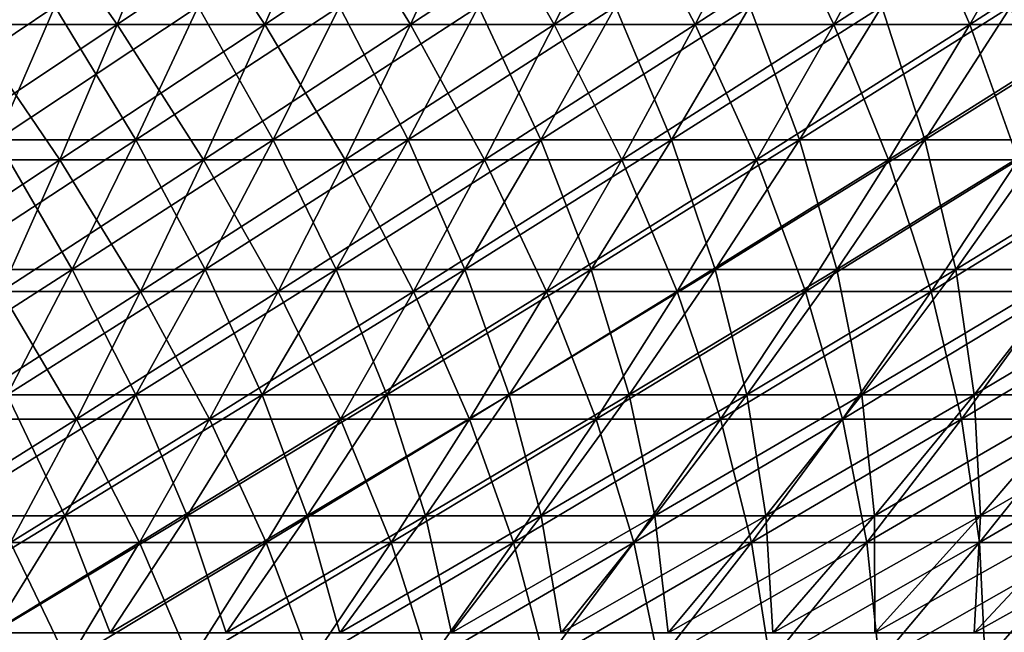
# Model space of a CAD drawing. Header units: millimetres. Extents: x -125 to 125, y -45 to 4025.
# Tile 579 of 656: x 32 to 48, y 3924 to 3934. Entities that reach past the tile are written whole.
import ezdxf

# ---------------------------------------------------------------- set-up
doc = ezdxf.new("R2010")
doc.units = ezdxf.units.MM
doc.header["$LTSCALE"] = 6.999206
for name, color, linetype in [('21', 7, 'CONTINUOUS'), ('22', 7, 'CONTINUOUS'), ('23', 7, 'CONTINUOUS'), ('24', 7, 'CONTINUOUS')]:
    doc.layers.add(name, color=color, linetype=linetype)

msp = doc.modelspace()

# ---------------------------------------------------------------- linework, layer by layer
at = {"layer": '21', "color": 7, "linetype": 'CONTINUOUS'}
for points in [[(31.051, 3934.245, 80.152), (33.505, 3934.245, 79.158), (31.9, 3936.529, 82.343), (31.051, 3934.245, 80.152)], [(31.9, 3936.529, 82.343), (33.505, 3934.245, 79.158), (34.42, 3936.529, 81.321), (31.9, 3936.529, 82.343)], [(33.505, 3934.245, 79.158), (35.927, 3934.245, 78.089), (34.42, 3936.529, 81.321), (33.505, 3934.245, 79.158)], [(34.42, 3936.529, 81.321), (35.927, 3934.245, 78.089), (36.908, 3936.529, 80.223), (34.42, 3936.529, 81.321)], [(35.927, 3934.245, 78.089), (38.314, 3934.245, 76.945), (36.908, 3936.529, 80.223), (35.927, 3934.245, 78.089)], [(36.908, 3936.529, 80.223), (38.314, 3934.245, 76.945), (39.361, 3936.529, 79.048), (36.908, 3936.529, 80.223)], [(38.314, 3934.245, 76.945), (40.666, 3934.245, 75.729), (39.361, 3936.529, 79.048), (38.314, 3934.245, 76.945)], [(39.361, 3936.529, 79.048), (40.666, 3934.245, 75.729), (41.777, 3936.529, 77.798), (39.361, 3936.529, 79.048)], [(40.666, 3934.245, 75.729), (42.978, 3934.245, 74.441), (41.777, 3936.529, 77.798), (40.666, 3934.245, 75.729)], [(41.777, 3936.529, 77.798), (42.978, 3934.245, 74.441), (44.153, 3936.529, 76.475), (41.777, 3936.529, 77.798)], [(42.978, 3934.245, 74.441), (45.25, 3934.245, 73.082), (44.153, 3936.529, 76.475), (42.978, 3934.245, 74.441)], [(44.153, 3936.529, 76.475), (45.25, 3934.245, 73.082), (46.487, 3936.529, 75.079), (44.153, 3936.529, 76.475)], [(45.25, 3934.245, 73.082), (47.479, 3934.245, 71.654), (46.487, 3936.529, 75.079), (45.25, 3934.245, 73.082)], [(46.487, 3936.529, 75.079), (47.479, 3934.245, 71.654), (48.777, 3936.529, 73.612), (46.487, 3936.529, 75.079)], [(47.479, 3934.245, 71.654), (49.664, 3934.245, 70.158), (48.777, 3936.529, 73.612), (47.479, 3934.245, 71.654)], [(30.181, 3932.024, 77.907), (32.566, 3932.024, 76.94), (31.051, 3934.245, 80.152), (30.181, 3932.024, 77.907)], [(31.051, 3934.245, 80.152), (32.566, 3932.024, 76.94), (33.505, 3934.245, 79.158), (31.051, 3934.245, 80.152)], [(32.566, 3932.024, 76.94), (34.92, 3932.024, 75.901), (33.505, 3934.245, 79.158), (32.566, 3932.024, 76.94)], [(33.505, 3934.245, 79.158), (34.92, 3932.024, 75.901), (35.927, 3934.245, 78.089), (33.505, 3934.245, 79.158)], [(34.92, 3932.024, 75.901), (37.241, 3932.024, 74.79), (35.927, 3934.245, 78.089), (34.92, 3932.024, 75.901)], [(35.927, 3934.245, 78.089), (37.241, 3932.024, 74.79), (38.314, 3934.245, 76.945), (35.927, 3934.245, 78.089)], [(37.241, 3932.024, 74.79), (39.526, 3932.024, 73.607), (38.314, 3934.245, 76.945), (37.241, 3932.024, 74.79)], [(38.314, 3934.245, 76.945), (39.526, 3932.024, 73.607), (40.666, 3934.245, 75.729), (38.314, 3934.245, 76.945)], [(39.526, 3932.024, 73.607), (41.774, 3932.024, 72.355), (40.666, 3934.245, 75.729), (39.526, 3932.024, 73.607)], [(40.666, 3934.245, 75.729), (41.774, 3932.024, 72.355), (42.978, 3934.245, 74.441), (40.666, 3934.245, 75.729)], [(41.774, 3932.024, 72.355), (43.983, 3932.024, 71.034), (42.978, 3934.245, 74.441), (41.774, 3932.024, 72.355)], [(42.978, 3934.245, 74.441), (43.983, 3932.024, 71.034), (45.25, 3934.245, 73.082), (42.978, 3934.245, 74.441)], [(43.983, 3932.024, 71.034), (46.149, 3932.024, 69.646), (45.25, 3934.245, 73.082), (43.983, 3932.024, 71.034)], [(45.25, 3934.245, 73.082), (46.149, 3932.024, 69.646), (47.479, 3934.245, 71.654), (45.25, 3934.245, 73.082)], [(46.149, 3932.024, 69.646), (48.272, 3932.024, 68.192), (47.479, 3934.245, 71.654), (46.149, 3932.024, 69.646)], [(47.479, 3934.245, 71.654), (48.272, 3932.024, 68.192), (49.664, 3934.245, 70.158), (47.479, 3934.245, 71.654)], [(30.181, 3932.024, 77.907), (31.605, 3929.866, 74.67), (32.566, 3932.024, 76.94), (30.181, 3932.024, 77.907)], [(31.605, 3929.866, 74.67), (33.89, 3929.866, 73.661), (32.566, 3932.024, 76.94), (31.605, 3929.866, 74.67)], [(32.566, 3932.024, 76.94), (33.89, 3929.866, 73.661), (34.92, 3932.024, 75.901), (32.566, 3932.024, 76.94)], [(33.89, 3929.866, 73.661), (36.142, 3929.866, 72.583), (34.92, 3932.024, 75.901), (33.89, 3929.866, 73.661)], [(34.92, 3932.024, 75.901), (36.142, 3929.866, 72.583), (37.241, 3932.024, 74.79), (34.92, 3932.024, 75.901)], [(36.142, 3929.866, 72.583), (38.36, 3929.866, 71.435), (37.241, 3932.024, 74.79), (36.142, 3929.866, 72.583)], [(37.241, 3932.024, 74.79), (38.36, 3929.866, 71.435), (39.526, 3932.024, 73.607), (37.241, 3932.024, 74.79)], [(38.36, 3929.866, 71.435), (40.542, 3929.866, 70.22), (39.526, 3932.024, 73.607), (38.36, 3929.866, 71.435)], [(39.526, 3932.024, 73.607), (40.542, 3929.866, 70.22), (41.774, 3932.024, 72.355), (39.526, 3932.024, 73.607)], [(40.542, 3929.866, 70.22), (42.685, 3929.866, 68.938), (41.774, 3932.024, 72.355), (40.542, 3929.866, 70.22)], [(41.774, 3932.024, 72.355), (42.685, 3929.866, 68.938), (43.983, 3932.024, 71.034), (41.774, 3932.024, 72.355)], [(42.685, 3929.866, 68.938), (44.787, 3929.866, 67.591), (43.983, 3932.024, 71.034), (42.685, 3929.866, 68.938)], [(43.983, 3932.024, 71.034), (44.787, 3929.866, 67.591), (46.149, 3932.024, 69.646), (43.983, 3932.024, 71.034)], [(44.787, 3929.866, 67.591), (46.848, 3929.866, 66.18), (46.149, 3932.024, 69.646), (44.787, 3929.866, 67.591)], [(46.149, 3932.024, 69.646), (46.848, 3929.866, 66.18), (48.272, 3932.024, 68.192), (46.149, 3932.024, 69.646)], [(46.848, 3929.866, 66.18), (48.863, 3929.866, 64.706), (48.272, 3932.024, 68.192), (46.848, 3929.866, 66.18)], [(30.622, 3927.773, 72.348), (32.836, 3927.773, 71.371), (31.605, 3929.866, 74.67), (30.622, 3927.773, 72.348)], [(31.605, 3929.866, 74.67), (32.836, 3927.773, 71.371), (33.89, 3929.866, 73.661), (31.605, 3929.866, 74.67)], [(32.836, 3927.773, 71.371), (35.018, 3927.773, 70.326), (33.89, 3929.866, 73.661), (32.836, 3927.773, 71.371)], [(33.89, 3929.866, 73.661), (35.018, 3927.773, 70.326), (36.142, 3929.866, 72.583), (33.89, 3929.866, 73.661)], [(35.018, 3927.773, 70.326), (37.167, 3927.773, 69.214), (36.142, 3929.866, 72.583), (35.018, 3927.773, 70.326)], [(36.142, 3929.866, 72.583), (37.167, 3927.773, 69.214), (38.36, 3929.866, 71.435), (36.142, 3929.866, 72.583)], [(37.167, 3927.773, 69.214), (39.281, 3927.773, 68.037), (38.36, 3929.866, 71.435), (37.167, 3927.773, 69.214)], [(38.36, 3929.866, 71.435), (39.281, 3927.773, 68.037), (40.542, 3929.866, 70.22), (38.36, 3929.866, 71.435)], [(39.281, 3927.773, 68.037), (41.358, 3927.773, 66.795), (40.542, 3929.866, 70.22), (39.281, 3927.773, 68.037)], [(40.542, 3929.866, 70.22), (41.358, 3927.773, 66.795), (42.685, 3929.866, 68.938), (40.542, 3929.866, 70.22)], [(41.358, 3927.773, 66.795), (43.395, 3927.773, 65.489), (42.685, 3929.866, 68.938), (41.358, 3927.773, 66.795)], [(42.685, 3929.866, 68.938), (43.395, 3927.773, 65.489), (44.787, 3929.866, 67.591), (42.685, 3929.866, 68.938)], [(43.395, 3927.773, 65.489), (45.391, 3927.773, 64.122), (44.787, 3929.866, 67.591), (43.395, 3927.773, 65.489)], [(44.787, 3929.866, 67.591), (45.391, 3927.773, 64.122), (46.848, 3929.866, 66.18), (44.787, 3929.866, 67.591)], [(45.391, 3927.773, 64.122), (47.344, 3927.773, 62.694), (46.848, 3929.866, 66.18), (45.391, 3927.773, 64.122)], [(46.848, 3929.866, 66.18), (47.344, 3927.773, 62.694), (48.863, 3929.866, 64.706), (46.848, 3929.866, 66.18)], [(47.344, 3927.773, 62.694), (49.252, 3927.773, 61.206), (48.863, 3929.866, 64.706), (47.344, 3927.773, 62.694)], [(30.622, 3927.773, 72.348), (31.759, 3925.748, 69.031), (32.836, 3927.773, 71.371), (30.622, 3927.773, 72.348)], [(31.759, 3925.748, 69.031), (33.87, 3925.748, 68.021), (32.836, 3927.773, 71.371), (31.759, 3925.748, 69.031)], [(32.836, 3927.773, 71.371), (33.87, 3925.748, 68.021), (35.018, 3927.773, 70.326), (32.836, 3927.773, 71.371)], [(33.87, 3925.748, 68.021), (35.949, 3925.748, 66.945), (35.018, 3927.773, 70.326), (33.87, 3925.748, 68.021)], [(35.018, 3927.773, 70.326), (35.949, 3925.748, 66.945), (37.167, 3927.773, 69.214), (35.018, 3927.773, 70.326)], [(35.949, 3925.748, 66.945), (37.993, 3925.748, 65.806), (37.167, 3927.773, 69.214), (35.949, 3925.748, 66.945)], [(37.167, 3927.773, 69.214), (37.993, 3925.748, 65.806), (39.281, 3927.773, 68.037), (37.167, 3927.773, 69.214)], [(37.993, 3925.748, 65.806), (40.002, 3925.748, 64.605), (39.281, 3927.773, 68.037), (37.993, 3925.748, 65.806)], [(39.281, 3927.773, 68.037), (40.002, 3925.748, 64.605), (41.358, 3927.773, 66.795), (39.281, 3927.773, 68.037)], [(40.002, 3925.748, 64.605), (41.972, 3925.748, 63.343), (41.358, 3927.773, 66.795), (40.002, 3925.748, 64.605)], [(41.358, 3927.773, 66.795), (41.972, 3925.748, 63.343), (43.395, 3927.773, 65.489), (41.358, 3927.773, 66.795)], [(41.972, 3925.748, 63.343), (43.903, 3925.748, 62.02), (43.395, 3927.773, 65.489), (41.972, 3925.748, 63.343)], [(43.395, 3927.773, 65.489), (43.903, 3925.748, 62.02), (45.391, 3927.773, 64.122), (43.395, 3927.773, 65.489)], [(43.903, 3925.748, 62.02), (45.792, 3925.748, 60.639), (45.391, 3927.773, 64.122), (43.903, 3925.748, 62.02)], [(45.391, 3927.773, 64.122), (45.792, 3925.748, 60.639), (47.344, 3927.773, 62.694), (45.391, 3927.773, 64.122)], [(45.792, 3925.748, 60.639), (47.638, 3925.748, 59.2), (47.344, 3927.773, 62.694), (45.792, 3925.748, 60.639)], [(47.344, 3927.773, 62.694), (47.638, 3925.748, 59.2), (49.252, 3927.773, 61.206), (47.344, 3927.773, 62.694)], [(47.638, 3925.748, 59.2), (49.438, 3925.748, 57.705), (49.252, 3927.773, 61.206), (47.638, 3925.748, 59.2)], [(30.661, 3923.79, 66.644), (32.699, 3923.79, 65.669), (31.759, 3925.748, 69.031), (30.661, 3923.79, 66.644)], [(31.759, 3925.748, 69.031), (32.699, 3923.79, 65.669), (33.87, 3925.748, 68.021), (31.759, 3925.748, 69.031)], [(32.699, 3923.79, 65.669), (34.706, 3923.79, 64.63), (33.87, 3925.748, 68.021), (32.699, 3923.79, 65.669)], [(33.87, 3925.748, 68.021), (34.706, 3923.79, 64.63), (35.949, 3925.748, 66.945), (33.87, 3925.748, 68.021)], [(34.706, 3923.79, 64.63), (36.68, 3923.79, 63.531), (35.949, 3925.748, 66.945), (34.706, 3923.79, 64.63)], [(35.949, 3925.748, 66.945), (36.68, 3923.79, 63.531), (37.993, 3925.748, 65.806), (35.949, 3925.748, 66.945)], [(36.68, 3923.79, 63.531), (38.619, 3923.79, 62.371), (37.993, 3925.748, 65.806), (36.68, 3923.79, 63.531)], [(37.993, 3925.748, 65.806), (38.619, 3923.79, 62.371), (40.002, 3925.748, 64.605), (37.993, 3925.748, 65.806)], [(38.619, 3923.79, 62.371), (40.521, 3923.79, 61.152), (40.002, 3925.748, 64.605), (38.619, 3923.79, 62.371)], [(40.002, 3925.748, 64.605), (40.521, 3923.79, 61.152), (41.972, 3925.748, 63.343), (40.002, 3925.748, 64.605)], [(40.521, 3923.79, 61.152), (42.385, 3923.79, 59.876), (41.972, 3925.748, 63.343), (40.521, 3923.79, 61.152)], [(41.972, 3925.748, 63.343), (42.385, 3923.79, 59.876), (43.903, 3925.748, 62.02), (41.972, 3925.748, 63.343)], [(42.385, 3923.79, 59.876), (44.209, 3923.79, 58.542), (43.903, 3925.748, 62.02), (42.385, 3923.79, 59.876)], [(43.903, 3925.748, 62.02), (44.209, 3923.79, 58.542), (45.792, 3925.748, 60.639), (43.903, 3925.748, 62.02)], [(44.209, 3923.79, 58.542), (45.991, 3923.79, 57.153), (45.792, 3925.748, 60.639), (44.209, 3923.79, 58.542)], [(45.792, 3925.748, 60.639), (45.991, 3923.79, 57.153), (47.638, 3925.748, 59.2), (45.792, 3925.748, 60.639)], [(45.991, 3923.79, 57.153), (47.729, 3923.79, 55.709), (47.638, 3925.748, 59.2), (45.991, 3923.79, 57.153)], [(47.638, 3925.748, 59.2), (47.729, 3923.79, 55.709), (49.438, 3925.748, 57.705), (47.638, 3925.748, 59.2)], [(47.729, 3923.79, 55.709), (49.422, 3923.79, 54.213), (49.438, 3925.748, 57.705), (47.729, 3923.79, 55.709)]]:
    msp.add_3dface(points, dxfattribs=at)
at = {"layer": '22', "color": 7, "linetype": 'CONTINUOUS'}
for points in [[(33.505, 3934.245, -79.158), (31.051, 3934.245, -80.152), (34.42, 3936.529, -81.321), (33.505, 3934.245, -79.158)], [(34.42, 3936.529, -81.321), (31.051, 3934.245, -80.152), (31.9, 3936.529, -82.343), (34.42, 3936.529, -81.321)], [(35.927, 3934.245, -78.089), (33.505, 3934.245, -79.158), (36.908, 3936.529, -80.223), (35.927, 3934.245, -78.089)], [(36.908, 3936.529, -80.223), (33.505, 3934.245, -79.158), (34.42, 3936.529, -81.321), (36.908, 3936.529, -80.223)], [(38.314, 3934.245, -76.945), (35.927, 3934.245, -78.089), (39.361, 3936.529, -79.048), (38.314, 3934.245, -76.945)], [(39.361, 3936.529, -79.048), (35.927, 3934.245, -78.089), (36.908, 3936.529, -80.223), (39.361, 3936.529, -79.048)], [(40.666, 3934.245, -75.729), (38.314, 3934.245, -76.945), (41.777, 3936.529, -77.798), (40.666, 3934.245, -75.729)], [(41.777, 3936.529, -77.798), (38.314, 3934.245, -76.945), (39.361, 3936.529, -79.048), (41.777, 3936.529, -77.798)], [(42.978, 3934.245, -74.441), (40.666, 3934.245, -75.729), (44.153, 3936.529, -76.475), (42.978, 3934.245, -74.441)], [(44.153, 3936.529, -76.475), (40.666, 3934.245, -75.729), (41.777, 3936.529, -77.798), (44.153, 3936.529, -76.475)], [(45.25, 3934.245, -73.082), (42.978, 3934.245, -74.441), (46.487, 3936.529, -75.079), (45.25, 3934.245, -73.082)], [(46.487, 3936.529, -75.079), (42.978, 3934.245, -74.441), (44.153, 3936.529, -76.475), (46.487, 3936.529, -75.079)], [(47.479, 3934.245, -71.654), (45.25, 3934.245, -73.082), (48.777, 3936.529, -73.612), (47.479, 3934.245, -71.654)], [(48.777, 3936.529, -73.612), (45.25, 3934.245, -73.082), (46.487, 3936.529, -75.079), (48.777, 3936.529, -73.612)], [(49.664, 3934.245, -70.158), (47.479, 3934.245, -71.654), (51.021, 3936.529, -72.075), (49.664, 3934.245, -70.158)], [(51.021, 3936.529, -72.075), (47.479, 3934.245, -71.654), (48.777, 3936.529, -73.612), (51.021, 3936.529, -72.075)], [(32.566, 3932.024, -76.94), (30.181, 3932.024, -77.907), (33.505, 3934.245, -79.158), (32.566, 3932.024, -76.94)], [(33.505, 3934.245, -79.158), (30.181, 3932.024, -77.907), (31.051, 3934.245, -80.152), (33.505, 3934.245, -79.158)], [(34.92, 3932.024, -75.901), (32.566, 3932.024, -76.94), (35.927, 3934.245, -78.089), (34.92, 3932.024, -75.901)], [(35.927, 3934.245, -78.089), (32.566, 3932.024, -76.94), (33.505, 3934.245, -79.158), (35.927, 3934.245, -78.089)], [(37.241, 3932.024, -74.79), (34.92, 3932.024, -75.901), (38.314, 3934.245, -76.945), (37.241, 3932.024, -74.79)], [(38.314, 3934.245, -76.945), (34.92, 3932.024, -75.901), (35.927, 3934.245, -78.089), (38.314, 3934.245, -76.945)], [(39.526, 3932.024, -73.607), (37.241, 3932.024, -74.79), (40.666, 3934.245, -75.729), (39.526, 3932.024, -73.607)], [(40.666, 3934.245, -75.729), (37.241, 3932.024, -74.79), (38.314, 3934.245, -76.945), (40.666, 3934.245, -75.729)], [(41.774, 3932.024, -72.355), (39.526, 3932.024, -73.607), (42.978, 3934.245, -74.441), (41.774, 3932.024, -72.355)], [(42.978, 3934.245, -74.441), (39.526, 3932.024, -73.607), (40.666, 3934.245, -75.729), (42.978, 3934.245, -74.441)], [(43.983, 3932.024, -71.034), (41.774, 3932.024, -72.355), (45.25, 3934.245, -73.082), (43.983, 3932.024, -71.034)], [(45.25, 3934.245, -73.082), (41.774, 3932.024, -72.355), (42.978, 3934.245, -74.441), (45.25, 3934.245, -73.082)], [(46.149, 3932.024, -69.646), (43.983, 3932.024, -71.034), (47.479, 3934.245, -71.654), (46.149, 3932.024, -69.646)], [(47.479, 3934.245, -71.654), (43.983, 3932.024, -71.034), (45.25, 3934.245, -73.082), (47.479, 3934.245, -71.654)], [(48.272, 3932.024, -68.192), (46.149, 3932.024, -69.646), (49.664, 3934.245, -70.158), (48.272, 3932.024, -68.192)], [(49.664, 3934.245, -70.158), (46.149, 3932.024, -69.646), (47.479, 3934.245, -71.654), (49.664, 3934.245, -70.158)], [(31.605, 3929.866, -74.67), (29.291, 3929.866, -75.608), (32.566, 3932.024, -76.94), (31.605, 3929.866, -74.67)], [(32.566, 3932.024, -76.94), (29.291, 3929.866, -75.608), (30.181, 3932.024, -77.907), (32.566, 3932.024, -76.94)], [(33.89, 3929.866, -73.661), (31.605, 3929.866, -74.67), (34.92, 3932.024, -75.901), (33.89, 3929.866, -73.661)], [(34.92, 3932.024, -75.901), (31.605, 3929.866, -74.67), (32.566, 3932.024, -76.94), (34.92, 3932.024, -75.901)], [(36.142, 3929.866, -72.583), (33.89, 3929.866, -73.661), (37.241, 3932.024, -74.79), (36.142, 3929.866, -72.583)], [(37.241, 3932.024, -74.79), (33.89, 3929.866, -73.661), (34.92, 3932.024, -75.901), (37.241, 3932.024, -74.79)], [(38.36, 3929.866, -71.435), (36.142, 3929.866, -72.583), (39.526, 3932.024, -73.607), (38.36, 3929.866, -71.435)], [(39.526, 3932.024, -73.607), (36.142, 3929.866, -72.583), (37.241, 3932.024, -74.79), (39.526, 3932.024, -73.607)], [(40.542, 3929.866, -70.22), (38.36, 3929.866, -71.435), (41.774, 3932.024, -72.355), (40.542, 3929.866, -70.22)], [(41.774, 3932.024, -72.355), (38.36, 3929.866, -71.435), (39.526, 3932.024, -73.607), (41.774, 3932.024, -72.355)], [(42.685, 3929.866, -68.938), (40.542, 3929.866, -70.22), (43.983, 3932.024, -71.034), (42.685, 3929.866, -68.938)], [(43.983, 3932.024, -71.034), (40.542, 3929.866, -70.22), (41.774, 3932.024, -72.355), (43.983, 3932.024, -71.034)], [(44.787, 3929.866, -67.591), (42.685, 3929.866, -68.938), (46.149, 3932.024, -69.646), (44.787, 3929.866, -67.591)], [(46.149, 3932.024, -69.646), (42.685, 3929.866, -68.938), (43.983, 3932.024, -71.034), (46.149, 3932.024, -69.646)], [(46.848, 3929.866, -66.18), (44.787, 3929.866, -67.591), (48.272, 3932.024, -68.192), (46.848, 3929.866, -66.18)], [(48.272, 3932.024, -68.192), (44.787, 3929.866, -67.591), (46.149, 3932.024, -69.646), (48.272, 3932.024, -68.192)], [(48.863, 3929.866, -64.706), (46.848, 3929.866, -66.18), (50.349, 3932.024, -66.673), (48.863, 3929.866, -64.706)], [(50.349, 3932.024, -66.673), (46.848, 3929.866, -66.18), (48.272, 3932.024, -68.192), (50.349, 3932.024, -66.673)], [(32.836, 3927.773, -71.371), (30.622, 3927.773, -72.348), (33.89, 3929.866, -73.661), (32.836, 3927.773, -71.371)], [(33.89, 3929.866, -73.661), (30.622, 3927.773, -72.348), (31.605, 3929.866, -74.67), (33.89, 3929.866, -73.661)], [(35.018, 3927.773, -70.326), (32.836, 3927.773, -71.371), (36.142, 3929.866, -72.583), (35.018, 3927.773, -70.326)], [(36.142, 3929.866, -72.583), (32.836, 3927.773, -71.371), (33.89, 3929.866, -73.661), (36.142, 3929.866, -72.583)], [(37.167, 3927.773, -69.214), (35.018, 3927.773, -70.326), (38.36, 3929.866, -71.435), (37.167, 3927.773, -69.214)], [(38.36, 3929.866, -71.435), (35.018, 3927.773, -70.326), (36.142, 3929.866, -72.583), (38.36, 3929.866, -71.435)], [(39.281, 3927.773, -68.037), (37.167, 3927.773, -69.214), (40.542, 3929.866, -70.22), (39.281, 3927.773, -68.037)], [(40.542, 3929.866, -70.22), (37.167, 3927.773, -69.214), (38.36, 3929.866, -71.435), (40.542, 3929.866, -70.22)], [(41.358, 3927.773, -66.795), (39.281, 3927.773, -68.037), (42.685, 3929.866, -68.938), (41.358, 3927.773, -66.795)], [(42.685, 3929.866, -68.938), (39.281, 3927.773, -68.037), (40.542, 3929.866, -70.22), (42.685, 3929.866, -68.938)], [(43.395, 3927.773, -65.489), (41.358, 3927.773, -66.795), (44.787, 3929.866, -67.591), (43.395, 3927.773, -65.489)], [(44.787, 3929.866, -67.591), (41.358, 3927.773, -66.795), (42.685, 3929.866, -68.938), (44.787, 3929.866, -67.591)], [(45.391, 3927.773, -64.122), (43.395, 3927.773, -65.489), (46.848, 3929.866, -66.18), (45.391, 3927.773, -64.122)], [(46.848, 3929.866, -66.18), (43.395, 3927.773, -65.489), (44.787, 3929.866, -67.591), (46.848, 3929.866, -66.18)], [(47.344, 3927.773, -62.694), (45.391, 3927.773, -64.122), (48.863, 3929.866, -64.706), (47.344, 3927.773, -62.694)], [(48.863, 3929.866, -64.706), (45.391, 3927.773, -64.122), (46.848, 3929.866, -66.18), (48.863, 3929.866, -64.706)], [(49.252, 3927.773, -61.206), (47.344, 3927.773, -62.694), (50.833, 3929.866, -63.17), (49.252, 3927.773, -61.206)], [(50.833, 3929.866, -63.17), (47.344, 3927.773, -62.694), (48.863, 3929.866, -64.706), (50.833, 3929.866, -63.17)], [(31.759, 3925.748, -69.031), (29.619, 3925.748, -69.977), (32.836, 3927.773, -71.371), (31.759, 3925.748, -69.031)], [(32.836, 3927.773, -71.371), (29.619, 3925.748, -69.977), (30.622, 3927.773, -72.348), (32.836, 3927.773, -71.371)], [(33.87, 3925.748, -68.021), (31.759, 3925.748, -69.031), (35.018, 3927.773, -70.326), (33.87, 3925.748, -68.021)], [(35.018, 3927.773, -70.326), (31.759, 3925.748, -69.031), (32.836, 3927.773, -71.371), (35.018, 3927.773, -70.326)], [(35.949, 3925.748, -66.945), (33.87, 3925.748, -68.021), (37.167, 3927.773, -69.214), (35.949, 3925.748, -66.945)], [(37.167, 3927.773, -69.214), (33.87, 3925.748, -68.021), (35.018, 3927.773, -70.326), (37.167, 3927.773, -69.214)], [(37.993, 3925.748, -65.806), (35.949, 3925.748, -66.945), (39.281, 3927.773, -68.037), (37.993, 3925.748, -65.806)], [(39.281, 3927.773, -68.037), (35.949, 3925.748, -66.945), (37.167, 3927.773, -69.214), (39.281, 3927.773, -68.037)], [(40.002, 3925.748, -64.605), (37.993, 3925.748, -65.806), (41.358, 3927.773, -66.795), (40.002, 3925.748, -64.605)], [(41.358, 3927.773, -66.795), (37.993, 3925.748, -65.806), (39.281, 3927.773, -68.037), (41.358, 3927.773, -66.795)], [(41.972, 3925.748, -63.343), (40.002, 3925.748, -64.605), (43.395, 3927.773, -65.489), (41.972, 3925.748, -63.343)], [(43.395, 3927.773, -65.489), (40.002, 3925.748, -64.605), (41.358, 3927.773, -66.795), (43.395, 3927.773, -65.489)], [(43.903, 3925.748, -62.02), (41.972, 3925.748, -63.343), (45.391, 3927.773, -64.122), (43.903, 3925.748, -62.02)], [(45.391, 3927.773, -64.122), (41.972, 3925.748, -63.343), (43.395, 3927.773, -65.489), (45.391, 3927.773, -64.122)], [(45.792, 3925.748, -60.639), (43.903, 3925.748, -62.02), (47.344, 3927.773, -62.694), (45.792, 3925.748, -60.639)], [(47.344, 3927.773, -62.694), (43.903, 3925.748, -62.02), (45.391, 3927.773, -64.122), (47.344, 3927.773, -62.694)], [(47.638, 3925.748, -59.2), (45.792, 3925.748, -60.639), (49.252, 3927.773, -61.206), (47.638, 3925.748, -59.2)], [(49.252, 3927.773, -61.206), (45.792, 3925.748, -60.639), (47.344, 3927.773, -62.694), (49.252, 3927.773, -61.206)], [(49.438, 3925.748, -57.705), (47.638, 3925.748, -59.2), (51.114, 3927.773, -59.66), (49.438, 3925.748, -57.705)], [(51.114, 3927.773, -59.66), (47.638, 3925.748, -59.2), (49.252, 3927.773, -61.206), (51.114, 3927.773, -59.66)], [(32.699, 3923.79, -65.669), (30.661, 3923.79, -66.644), (33.87, 3925.748, -68.021), (32.699, 3923.79, -65.669)], [(33.87, 3925.748, -68.021), (30.661, 3923.79, -66.644), (31.759, 3925.748, -69.031), (33.87, 3925.748, -68.021)], [(34.706, 3923.79, -64.63), (32.699, 3923.79, -65.669), (35.949, 3925.748, -66.945), (34.706, 3923.79, -64.63)], [(35.949, 3925.748, -66.945), (32.699, 3923.79, -65.669), (33.87, 3925.748, -68.021), (35.949, 3925.748, -66.945)], [(36.68, 3923.79, -63.531), (34.706, 3923.79, -64.63), (37.993, 3925.748, -65.806), (36.68, 3923.79, -63.531)], [(37.993, 3925.748, -65.806), (34.706, 3923.79, -64.63), (35.949, 3925.748, -66.945), (37.993, 3925.748, -65.806)], [(38.619, 3923.79, -62.371), (36.68, 3923.79, -63.531), (40.002, 3925.748, -64.605), (38.619, 3923.79, -62.371)], [(40.002, 3925.748, -64.605), (36.68, 3923.79, -63.531), (37.993, 3925.748, -65.806), (40.002, 3925.748, -64.605)], [(40.521, 3923.79, -61.152), (38.619, 3923.79, -62.371), (41.972, 3925.748, -63.343), (40.521, 3923.79, -61.152)], [(41.972, 3925.748, -63.343), (38.619, 3923.79, -62.371), (40.002, 3925.748, -64.605), (41.972, 3925.748, -63.343)], [(42.385, 3923.79, -59.876), (40.521, 3923.79, -61.152), (43.903, 3925.748, -62.02), (42.385, 3923.79, -59.876)], [(43.903, 3925.748, -62.02), (40.521, 3923.79, -61.152), (41.972, 3925.748, -63.343), (43.903, 3925.748, -62.02)], [(44.209, 3923.79, -58.542), (42.385, 3923.79, -59.876), (45.792, 3925.748, -60.639), (44.209, 3923.79, -58.542)], [(45.792, 3925.748, -60.639), (42.385, 3923.79, -59.876), (43.903, 3925.748, -62.02), (45.792, 3925.748, -60.639)], [(45.991, 3923.79, -57.153), (44.209, 3923.79, -58.542), (47.638, 3925.748, -59.2), (45.991, 3923.79, -57.153)], [(47.638, 3925.748, -59.2), (44.209, 3923.79, -58.542), (45.792, 3925.748, -60.639), (47.638, 3925.748, -59.2)], [(47.729, 3923.79, -55.709), (45.991, 3923.79, -57.153), (49.438, 3925.748, -57.705), (47.729, 3923.79, -55.709)], [(49.438, 3925.748, -57.705), (45.991, 3923.79, -57.153), (47.638, 3925.748, -59.2), (49.438, 3925.748, -57.705)], [(49.422, 3923.79, -54.213), (47.729, 3923.79, -55.709), (51.192, 3925.748, -56.155), (49.422, 3923.79, -54.213)], [(51.192, 3925.748, -56.155), (47.729, 3923.79, -55.709), (49.438, 3925.748, -57.705), (51.192, 3925.748, -56.155)]]:
    msp.add_3dface(points, dxfattribs=at)
at = {"layer": '23', "color": 7, "linetype": 'CONTINUOUS'}
for points in [[(30.106, 3934.539, -77.714), (31.534, 3932.35, -74.502), (32.485, 3934.539, -76.75), (30.106, 3934.539, -77.714)], [(31.534, 3932.35, -74.502), (33.813, 3932.35, -73.496), (32.485, 3934.539, -76.75), (31.534, 3932.35, -74.502)], [(32.485, 3934.539, -76.75), (33.813, 3932.35, -73.496), (34.833, 3934.539, -75.713), (32.485, 3934.539, -76.75)], [(33.813, 3932.35, -73.496), (36.061, 3932.35, -72.419), (34.833, 3934.539, -75.713), (33.813, 3932.35, -73.496)], [(34.833, 3934.539, -75.713), (36.061, 3932.35, -72.419), (37.149, 3934.539, -74.604), (34.833, 3934.539, -75.713)], [(36.061, 3932.35, -72.419), (38.274, 3932.35, -71.275), (37.149, 3934.539, -74.604), (36.061, 3932.35, -72.419)], [(37.149, 3934.539, -74.604), (38.274, 3932.35, -71.275), (39.428, 3934.539, -73.425), (37.149, 3934.539, -74.604)], [(38.274, 3932.35, -71.275), (40.45, 3932.35, -70.062), (39.428, 3934.539, -73.425), (38.274, 3932.35, -71.275)], [(39.428, 3934.539, -73.425), (40.45, 3932.35, -70.062), (41.671, 3934.539, -72.176), (39.428, 3934.539, -73.425)], [(40.45, 3932.35, -70.062), (42.589, 3932.35, -68.783), (41.671, 3934.539, -72.176), (40.45, 3932.35, -70.062)], [(41.671, 3934.539, -72.176), (42.589, 3932.35, -68.783), (43.874, 3934.539, -70.858), (41.671, 3934.539, -72.176)], [(42.589, 3932.35, -68.783), (44.687, 3932.35, -67.439), (43.874, 3934.539, -70.858), (42.589, 3932.35, -68.783)], [(43.874, 3934.539, -70.858), (44.687, 3932.35, -67.439), (46.035, 3934.539, -69.474), (43.874, 3934.539, -70.858)], [(44.687, 3932.35, -67.439), (46.742, 3932.35, -66.031), (46.035, 3934.539, -69.474), (44.687, 3932.35, -67.439)], [(46.035, 3934.539, -69.474), (46.742, 3932.35, -66.031), (48.153, 3934.539, -68.023), (46.035, 3934.539, -69.474)], [(46.742, 3932.35, -66.031), (48.754, 3932.35, -64.56), (48.153, 3934.539, -68.023), (46.742, 3932.35, -66.031)], [(30.56, 3930.226, -72.201), (32.769, 3930.226, -71.226), (31.534, 3932.35, -74.502), (30.56, 3930.226, -72.201)], [(31.534, 3932.35, -74.502), (32.769, 3930.226, -71.226), (33.813, 3932.35, -73.496), (31.534, 3932.35, -74.502)], [(32.769, 3930.226, -71.226), (34.947, 3930.226, -70.183), (33.813, 3932.35, -73.496), (32.769, 3930.226, -71.226)], [(33.813, 3932.35, -73.496), (34.947, 3930.226, -70.183), (36.061, 3932.35, -72.419), (33.813, 3932.35, -73.496)], [(34.947, 3930.226, -70.183), (37.092, 3930.226, -69.074), (36.061, 3932.35, -72.419), (34.947, 3930.226, -70.183)], [(36.061, 3932.35, -72.419), (37.092, 3930.226, -69.074), (38.274, 3932.35, -71.275), (36.061, 3932.35, -72.419)], [(37.092, 3930.226, -69.074), (39.201, 3930.226, -67.899), (38.274, 3932.35, -71.275), (37.092, 3930.226, -69.074)], [(38.274, 3932.35, -71.275), (39.201, 3930.226, -67.899), (40.45, 3932.35, -70.062), (38.274, 3932.35, -71.275)], [(39.201, 3930.226, -67.899), (41.274, 3930.226, -66.659), (40.45, 3932.35, -70.062), (39.201, 3930.226, -67.899)], [(40.45, 3932.35, -70.062), (41.274, 3930.226, -66.659), (42.589, 3932.35, -68.783), (40.45, 3932.35, -70.062)], [(41.274, 3930.226, -66.659), (43.307, 3930.226, -65.357), (42.589, 3932.35, -68.783), (41.274, 3930.226, -66.659)], [(42.589, 3932.35, -68.783), (43.307, 3930.226, -65.357), (44.687, 3932.35, -67.439), (42.589, 3932.35, -68.783)], [(43.307, 3930.226, -65.357), (45.299, 3930.226, -63.992), (44.687, 3932.35, -67.439), (43.307, 3930.226, -65.357)], [(44.687, 3932.35, -67.439), (45.299, 3930.226, -63.992), (46.742, 3932.35, -66.031), (44.687, 3932.35, -67.439)], [(45.299, 3930.226, -63.992), (47.248, 3930.226, -62.567), (46.742, 3932.35, -66.031), (45.299, 3930.226, -63.992)], [(46.742, 3932.35, -66.031), (47.248, 3930.226, -62.567), (48.754, 3932.35, -64.56), (46.742, 3932.35, -66.031)], [(47.248, 3930.226, -62.567), (49.152, 3930.226, -61.082), (48.754, 3932.35, -64.56), (47.248, 3930.226, -62.567)], [(30.56, 3930.226, -72.201), (31.702, 3928.17, -68.906), (32.769, 3930.226, -71.226), (30.56, 3930.226, -72.201)], [(31.702, 3928.17, -68.906), (33.809, 3928.17, -67.897), (32.769, 3930.226, -71.226), (31.702, 3928.17, -68.906)], [(32.769, 3930.226, -71.226), (33.809, 3928.17, -67.897), (34.947, 3930.226, -70.183), (32.769, 3930.226, -71.226)], [(33.809, 3928.17, -67.897), (35.884, 3928.17, -66.824), (34.947, 3930.226, -70.183), (33.809, 3928.17, -67.897)], [(34.947, 3930.226, -70.183), (35.884, 3928.17, -66.824), (37.092, 3930.226, -69.074), (34.947, 3930.226, -70.183)], [(35.884, 3928.17, -66.824), (37.924, 3928.17, -65.687), (37.092, 3930.226, -69.074), (35.884, 3928.17, -66.824)], [(37.092, 3930.226, -69.074), (37.924, 3928.17, -65.687), (39.201, 3930.226, -67.899), (37.092, 3930.226, -69.074)], [(37.924, 3928.17, -65.687), (39.929, 3928.17, -64.488), (39.201, 3930.226, -67.899), (37.924, 3928.17, -65.687)], [(39.201, 3930.226, -67.899), (39.929, 3928.17, -64.488), (41.274, 3930.226, -66.659), (39.201, 3930.226, -67.899)], [(39.929, 3928.17, -64.488), (41.896, 3928.17, -63.228), (41.274, 3930.226, -66.659), (39.929, 3928.17, -64.488)], [(41.274, 3930.226, -66.659), (41.896, 3928.17, -63.228), (43.307, 3930.226, -65.357), (41.274, 3930.226, -66.659)], [(41.896, 3928.17, -63.228), (43.823, 3928.17, -61.907), (43.307, 3930.226, -65.357), (41.896, 3928.17, -63.228)], [(43.307, 3930.226, -65.357), (43.823, 3928.17, -61.907), (45.299, 3930.226, -63.992), (43.307, 3930.226, -65.357)], [(43.823, 3928.17, -61.907), (45.709, 3928.17, -60.529), (45.299, 3930.226, -63.992), (43.823, 3928.17, -61.907)], [(45.299, 3930.226, -63.992), (45.709, 3928.17, -60.529), (47.248, 3930.226, -62.567), (45.299, 3930.226, -63.992)], [(45.709, 3928.17, -60.529), (47.551, 3928.17, -59.092), (47.248, 3930.226, -62.567), (45.709, 3928.17, -60.529)], [(47.248, 3930.226, -62.567), (47.551, 3928.17, -59.092), (49.152, 3930.226, -61.082), (47.248, 3930.226, -62.567)], [(47.551, 3928.17, -59.092), (49.349, 3928.17, -57.6), (49.152, 3930.226, -61.082), (47.551, 3928.17, -59.092)], [(30.612, 3926.183, -66.537), (32.646, 3926.183, -65.563), (31.702, 3928.17, -68.906), (30.612, 3926.183, -66.537)], [(31.702, 3928.17, -68.906), (32.646, 3926.183, -65.563), (33.809, 3928.17, -67.897), (31.702, 3928.17, -68.906)], [(32.646, 3926.183, -65.563), (34.65, 3926.183, -64.526), (33.809, 3928.17, -67.897), (32.646, 3926.183, -65.563)], [(33.809, 3928.17, -67.897), (34.65, 3926.183, -64.526), (35.884, 3928.17, -66.824), (33.809, 3928.17, -67.897)], [(34.65, 3926.183, -64.526), (36.62, 3926.183, -63.428), (35.884, 3928.17, -66.824), (34.65, 3926.183, -64.526)], [(35.884, 3928.17, -66.824), (36.62, 3926.183, -63.428), (37.924, 3928.17, -65.687), (35.884, 3928.17, -66.824)], [(36.62, 3926.183, -63.428), (38.556, 3926.183, -62.271), (37.924, 3928.17, -65.687), (36.62, 3926.183, -63.428)], [(37.924, 3928.17, -65.687), (38.556, 3926.183, -62.271), (39.929, 3928.17, -64.488), (37.924, 3928.17, -65.687)], [(38.556, 3926.183, -62.271), (40.456, 3926.183, -61.054), (39.929, 3928.17, -64.488), (38.556, 3926.183, -62.271)], [(39.929, 3928.17, -64.488), (40.456, 3926.183, -61.054), (41.896, 3928.17, -63.228), (39.929, 3928.17, -64.488)], [(40.456, 3926.183, -61.054), (42.317, 3926.183, -59.779), (41.896, 3928.17, -63.228), (40.456, 3926.183, -61.054)], [(41.896, 3928.17, -63.228), (42.317, 3926.183, -59.779), (43.823, 3928.17, -61.907), (41.896, 3928.17, -63.228)], [(42.317, 3926.183, -59.779), (44.137, 3926.183, -58.447), (43.823, 3928.17, -61.907), (42.317, 3926.183, -59.779)], [(43.823, 3928.17, -61.907), (44.137, 3926.183, -58.447), (45.709, 3928.17, -60.529), (43.823, 3928.17, -61.907)], [(44.137, 3926.183, -58.447), (45.916, 3926.183, -57.061), (45.709, 3928.17, -60.529), (44.137, 3926.183, -58.447)], [(45.709, 3928.17, -60.529), (45.916, 3926.183, -57.061), (47.551, 3928.17, -59.092), (45.709, 3928.17, -60.529)], [(45.916, 3926.183, -57.061), (47.652, 3926.183, -55.619), (47.551, 3928.17, -59.092), (45.916, 3926.183, -57.061)], [(47.551, 3928.17, -59.092), (47.652, 3926.183, -55.619), (49.349, 3928.17, -57.6), (47.551, 3928.17, -59.092)], [(47.652, 3926.183, -55.619), (49.342, 3926.183, -54.126), (49.349, 3928.17, -57.6), (47.652, 3926.183, -55.619)], [(30.612, 3926.183, -66.537), (31.461, 3924.266, -63.182), (32.646, 3926.183, -65.563), (30.612, 3926.183, -66.537)], [(31.461, 3924.266, -63.182), (33.391, 3924.266, -62.183), (32.646, 3926.183, -65.563), (31.461, 3924.266, -63.182)], [(32.646, 3926.183, -65.563), (33.391, 3924.266, -62.183), (34.65, 3926.183, -64.526), (32.646, 3926.183, -65.563)], [(33.391, 3924.266, -62.183), (35.291, 3924.266, -61.125), (34.65, 3926.183, -64.526), (33.391, 3924.266, -62.183)], [(34.65, 3926.183, -64.526), (35.291, 3924.266, -61.125), (36.62, 3926.183, -63.428), (34.65, 3926.183, -64.526)], [(35.291, 3924.266, -61.125), (37.156, 3924.266, -60.009), (36.62, 3926.183, -63.428), (35.291, 3924.266, -61.125)], [(36.62, 3926.183, -63.428), (37.156, 3924.266, -60.009), (38.556, 3926.183, -62.271), (36.62, 3926.183, -63.428)], [(37.156, 3924.266, -60.009), (38.986, 3924.266, -58.837), (38.556, 3926.183, -62.271), (37.156, 3924.266, -60.009)], [(38.556, 3926.183, -62.271), (38.986, 3924.266, -58.837), (40.456, 3926.183, -61.054), (38.556, 3926.183, -62.271)], [(38.986, 3924.266, -58.837), (40.78, 3924.266, -57.608), (40.456, 3926.183, -61.054), (38.986, 3924.266, -58.837)], [(40.456, 3926.183, -61.054), (40.78, 3924.266, -57.608), (42.317, 3926.183, -59.779), (40.456, 3926.183, -61.054)], [(40.78, 3924.266, -57.608), (42.535, 3924.266, -56.325), (42.317, 3926.183, -59.779), (40.78, 3924.266, -57.608)], [(42.317, 3926.183, -59.779), (42.535, 3924.266, -56.325), (44.137, 3926.183, -58.447), (42.317, 3926.183, -59.779)], [(42.535, 3924.266, -56.325), (44.249, 3924.266, -54.988), (44.137, 3926.183, -58.447), (42.535, 3924.266, -56.325)], [(44.137, 3926.183, -58.447), (44.249, 3924.266, -54.988), (45.916, 3926.183, -57.061), (44.137, 3926.183, -58.447)], [(44.249, 3924.266, -54.988), (45.921, 3924.266, -53.6), (45.916, 3926.183, -57.061), (44.249, 3924.266, -54.988)], [(45.916, 3926.183, -57.061), (45.921, 3924.266, -53.6), (47.652, 3926.183, -55.619), (45.916, 3926.183, -57.061)], [(45.921, 3924.266, -53.6), (47.55, 3924.266, -52.16), (47.652, 3926.183, -55.619), (45.921, 3924.266, -53.6)], [(47.55, 3924.266, -52.16), (49.134, 3924.266, -50.671), (49.342, 3926.183, -54.126), (47.55, 3924.266, -52.16)], [(47.652, 3926.183, -55.619), (47.55, 3924.266, -52.16), (49.342, 3926.183, -54.126), (47.652, 3926.183, -55.619)]]:
    msp.add_3dface(points, dxfattribs=at)
at = {"layer": '24', "color": 7, "linetype": 'CONTINUOUS'}
for points in [[(31.534, 3932.35, 74.502), (29.225, 3932.35, 75.438), (32.485, 3934.539, 76.75), (31.534, 3932.35, 74.502)], [(32.485, 3934.539, 76.75), (29.225, 3932.35, 75.438), (30.106, 3934.539, 77.714), (32.485, 3934.539, 76.75)], [(33.813, 3932.35, 73.496), (31.534, 3932.35, 74.502), (34.833, 3934.539, 75.713), (33.813, 3932.35, 73.496)], [(34.833, 3934.539, 75.713), (31.534, 3932.35, 74.502), (32.485, 3934.539, 76.75), (34.833, 3934.539, 75.713)], [(36.061, 3932.35, 72.419), (33.813, 3932.35, 73.496), (37.149, 3934.539, 74.604), (36.061, 3932.35, 72.419)], [(37.149, 3934.539, 74.604), (33.813, 3932.35, 73.496), (34.833, 3934.539, 75.713), (37.149, 3934.539, 74.604)], [(38.274, 3932.35, 71.275), (36.061, 3932.35, 72.419), (39.428, 3934.539, 73.425), (38.274, 3932.35, 71.275)], [(39.428, 3934.539, 73.425), (36.061, 3932.35, 72.419), (37.149, 3934.539, 74.604), (39.428, 3934.539, 73.425)], [(40.45, 3932.35, 70.062), (38.274, 3932.35, 71.275), (41.671, 3934.539, 72.176), (40.45, 3932.35, 70.062)], [(41.671, 3934.539, 72.176), (38.274, 3932.35, 71.275), (39.428, 3934.539, 73.425), (41.671, 3934.539, 72.176)], [(42.589, 3932.35, 68.783), (40.45, 3932.35, 70.062), (43.874, 3934.539, 70.858), (42.589, 3932.35, 68.783)], [(43.874, 3934.539, 70.858), (40.45, 3932.35, 70.062), (41.671, 3934.539, 72.176), (43.874, 3934.539, 70.858)], [(44.687, 3932.35, 67.439), (42.589, 3932.35, 68.783), (46.035, 3934.539, 69.474), (44.687, 3932.35, 67.439)], [(46.035, 3934.539, 69.474), (42.589, 3932.35, 68.783), (43.874, 3934.539, 70.858), (46.035, 3934.539, 69.474)], [(46.742, 3932.35, 66.031), (44.687, 3932.35, 67.439), (48.153, 3934.539, 68.023), (46.742, 3932.35, 66.031)], [(48.153, 3934.539, 68.023), (44.687, 3932.35, 67.439), (46.035, 3934.539, 69.474), (48.153, 3934.539, 68.023)], [(48.754, 3932.35, 64.56), (46.742, 3932.35, 66.031), (50.225, 3934.539, 66.508), (48.754, 3932.35, 64.56)], [(50.225, 3934.539, 66.508), (46.742, 3932.35, 66.031), (48.153, 3934.539, 68.023), (50.225, 3934.539, 66.508)], [(32.769, 3930.226, 71.226), (30.56, 3930.226, 72.201), (33.813, 3932.35, 73.496), (32.769, 3930.226, 71.226)], [(33.813, 3932.35, 73.496), (30.56, 3930.226, 72.201), (31.534, 3932.35, 74.502), (33.813, 3932.35, 73.496)], [(34.947, 3930.226, 70.183), (32.769, 3930.226, 71.226), (36.061, 3932.35, 72.419), (34.947, 3930.226, 70.183)], [(36.061, 3932.35, 72.419), (32.769, 3930.226, 71.226), (33.813, 3932.35, 73.496), (36.061, 3932.35, 72.419)], [(37.092, 3930.226, 69.074), (34.947, 3930.226, 70.183), (38.274, 3932.35, 71.275), (37.092, 3930.226, 69.074)], [(38.274, 3932.35, 71.275), (34.947, 3930.226, 70.183), (36.061, 3932.35, 72.419), (38.274, 3932.35, 71.275)], [(39.201, 3930.226, 67.899), (37.092, 3930.226, 69.074), (40.45, 3932.35, 70.062), (39.201, 3930.226, 67.899)], [(40.45, 3932.35, 70.062), (37.092, 3930.226, 69.074), (38.274, 3932.35, 71.275), (40.45, 3932.35, 70.062)], [(41.274, 3930.226, 66.659), (39.201, 3930.226, 67.899), (42.589, 3932.35, 68.783), (41.274, 3930.226, 66.659)], [(42.589, 3932.35, 68.783), (39.201, 3930.226, 67.899), (40.45, 3932.35, 70.062), (42.589, 3932.35, 68.783)], [(43.307, 3930.226, 65.357), (41.274, 3930.226, 66.659), (44.687, 3932.35, 67.439), (43.307, 3930.226, 65.357)], [(44.687, 3932.35, 67.439), (41.274, 3930.226, 66.659), (42.589, 3932.35, 68.783), (44.687, 3932.35, 67.439)], [(45.299, 3930.226, 63.992), (43.307, 3930.226, 65.357), (46.742, 3932.35, 66.031), (45.299, 3930.226, 63.992)], [(46.742, 3932.35, 66.031), (43.307, 3930.226, 65.357), (44.687, 3932.35, 67.439), (46.742, 3932.35, 66.031)], [(47.248, 3930.226, 62.567), (45.299, 3930.226, 63.992), (48.754, 3932.35, 64.56), (47.248, 3930.226, 62.567)], [(48.754, 3932.35, 64.56), (45.299, 3930.226, 63.992), (46.742, 3932.35, 66.031), (48.754, 3932.35, 64.56)], [(49.152, 3930.226, 61.082), (47.248, 3930.226, 62.567), (50.719, 3932.35, 63.028), (49.152, 3930.226, 61.082)], [(50.719, 3932.35, 63.028), (47.248, 3930.226, 62.567), (48.754, 3932.35, 64.56), (50.719, 3932.35, 63.028)], [(31.702, 3928.17, 68.906), (29.565, 3928.17, 69.849), (32.769, 3930.226, 71.226), (31.702, 3928.17, 68.906)], [(32.769, 3930.226, 71.226), (29.565, 3928.17, 69.849), (30.56, 3930.226, 72.201), (32.769, 3930.226, 71.226)], [(33.809, 3928.17, 67.897), (31.702, 3928.17, 68.906), (34.947, 3930.226, 70.183), (33.809, 3928.17, 67.897)], [(34.947, 3930.226, 70.183), (31.702, 3928.17, 68.906), (32.769, 3930.226, 71.226), (34.947, 3930.226, 70.183)], [(35.884, 3928.17, 66.824), (33.809, 3928.17, 67.897), (37.092, 3930.226, 69.074), (35.884, 3928.17, 66.824)], [(37.092, 3930.226, 69.074), (33.809, 3928.17, 67.897), (34.947, 3930.226, 70.183), (37.092, 3930.226, 69.074)], [(37.924, 3928.17, 65.687), (35.884, 3928.17, 66.824), (39.201, 3930.226, 67.899), (37.924, 3928.17, 65.687)], [(39.201, 3930.226, 67.899), (35.884, 3928.17, 66.824), (37.092, 3930.226, 69.074), (39.201, 3930.226, 67.899)], [(39.929, 3928.17, 64.488), (37.924, 3928.17, 65.687), (41.274, 3930.226, 66.659), (39.929, 3928.17, 64.488)], [(41.274, 3930.226, 66.659), (37.924, 3928.17, 65.687), (39.201, 3930.226, 67.899), (41.274, 3930.226, 66.659)], [(41.896, 3928.17, 63.228), (39.929, 3928.17, 64.488), (43.307, 3930.226, 65.357), (41.896, 3928.17, 63.228)], [(43.307, 3930.226, 65.357), (39.929, 3928.17, 64.488), (41.274, 3930.226, 66.659), (43.307, 3930.226, 65.357)], [(43.823, 3928.17, 61.907), (41.896, 3928.17, 63.228), (45.299, 3930.226, 63.992), (43.823, 3928.17, 61.907)], [(45.299, 3930.226, 63.992), (41.896, 3928.17, 63.228), (43.307, 3930.226, 65.357), (45.299, 3930.226, 63.992)], [(45.709, 3928.17, 60.529), (43.823, 3928.17, 61.907), (47.248, 3930.226, 62.567), (45.709, 3928.17, 60.529)], [(47.248, 3930.226, 62.567), (43.823, 3928.17, 61.907), (45.299, 3930.226, 63.992), (47.248, 3930.226, 62.567)], [(47.551, 3928.17, 59.092), (45.709, 3928.17, 60.529), (49.152, 3930.226, 61.082), (47.551, 3928.17, 59.092)], [(49.152, 3930.226, 61.082), (45.709, 3928.17, 60.529), (47.248, 3930.226, 62.567), (49.152, 3930.226, 61.082)], [(49.349, 3928.17, 57.6), (47.551, 3928.17, 59.092), (51.01, 3930.226, 59.539), (49.349, 3928.17, 57.6)], [(51.01, 3930.226, 59.539), (47.551, 3928.17, 59.092), (49.152, 3930.226, 61.082), (51.01, 3930.226, 59.539)], [(32.646, 3926.183, 65.563), (30.612, 3926.183, 66.537), (33.809, 3928.17, 67.897), (32.646, 3926.183, 65.563)], [(33.809, 3928.17, 67.897), (30.612, 3926.183, 66.537), (31.702, 3928.17, 68.906), (33.809, 3928.17, 67.897)], [(34.65, 3926.183, 64.526), (32.646, 3926.183, 65.563), (35.884, 3928.17, 66.824), (34.65, 3926.183, 64.526)], [(35.884, 3928.17, 66.824), (32.646, 3926.183, 65.563), (33.809, 3928.17, 67.897), (35.884, 3928.17, 66.824)], [(36.62, 3926.183, 63.428), (34.65, 3926.183, 64.526), (37.924, 3928.17, 65.687), (36.62, 3926.183, 63.428)], [(37.924, 3928.17, 65.687), (34.65, 3926.183, 64.526), (35.884, 3928.17, 66.824), (37.924, 3928.17, 65.687)], [(38.556, 3926.183, 62.271), (36.62, 3926.183, 63.428), (39.929, 3928.17, 64.488), (38.556, 3926.183, 62.271)], [(39.929, 3928.17, 64.488), (36.62, 3926.183, 63.428), (37.924, 3928.17, 65.687), (39.929, 3928.17, 64.488)], [(40.456, 3926.183, 61.054), (38.556, 3926.183, 62.271), (41.896, 3928.17, 63.228), (40.456, 3926.183, 61.054)], [(41.896, 3928.17, 63.228), (38.556, 3926.183, 62.271), (39.929, 3928.17, 64.488), (41.896, 3928.17, 63.228)], [(42.317, 3926.183, 59.779), (40.456, 3926.183, 61.054), (43.823, 3928.17, 61.907), (42.317, 3926.183, 59.779)], [(43.823, 3928.17, 61.907), (40.456, 3926.183, 61.054), (41.896, 3928.17, 63.228), (43.823, 3928.17, 61.907)], [(44.137, 3926.183, 58.447), (42.317, 3926.183, 59.779), (45.709, 3928.17, 60.529), (44.137, 3926.183, 58.447)], [(45.709, 3928.17, 60.529), (42.317, 3926.183, 59.779), (43.823, 3928.17, 61.907), (45.709, 3928.17, 60.529)], [(45.916, 3926.183, 57.061), (44.137, 3926.183, 58.447), (47.551, 3928.17, 59.092), (45.916, 3926.183, 57.061)], [(47.551, 3928.17, 59.092), (44.137, 3926.183, 58.447), (45.709, 3928.17, 60.529), (47.551, 3928.17, 59.092)], [(47.652, 3926.183, 55.619), (45.916, 3926.183, 57.061), (49.349, 3928.17, 57.6), (47.652, 3926.183, 55.619)], [(49.349, 3928.17, 57.6), (45.916, 3926.183, 57.061), (47.551, 3928.17, 59.092), (49.349, 3928.17, 57.6)], [(49.342, 3926.183, 54.126), (47.652, 3926.183, 55.619), (51.099, 3928.17, 56.053), (49.342, 3926.183, 54.126)], [(51.099, 3928.17, 56.053), (47.652, 3926.183, 55.619), (49.349, 3928.17, 57.6), (51.099, 3928.17, 56.053)], [(31.461, 3924.266, 63.182), (29.5, 3924.266, 64.12), (32.646, 3926.183, 65.563), (31.461, 3924.266, 63.182)], [(32.646, 3926.183, 65.563), (29.5, 3924.266, 64.12), (30.612, 3926.183, 66.537), (32.646, 3926.183, 65.563)], [(33.391, 3924.266, 62.183), (31.461, 3924.266, 63.182), (34.65, 3926.183, 64.526), (33.391, 3924.266, 62.183)], [(34.65, 3926.183, 64.526), (31.461, 3924.266, 63.182), (32.646, 3926.183, 65.563), (34.65, 3926.183, 64.526)], [(35.291, 3924.266, 61.125), (33.391, 3924.266, 62.183), (36.62, 3926.183, 63.428), (35.291, 3924.266, 61.125)], [(36.62, 3926.183, 63.428), (33.391, 3924.266, 62.183), (34.65, 3926.183, 64.526), (36.62, 3926.183, 63.428)], [(37.156, 3924.266, 60.009), (35.291, 3924.266, 61.125), (38.556, 3926.183, 62.271), (37.156, 3924.266, 60.009)], [(38.556, 3926.183, 62.271), (35.291, 3924.266, 61.125), (36.62, 3926.183, 63.428), (38.556, 3926.183, 62.271)], [(38.986, 3924.266, 58.837), (37.156, 3924.266, 60.009), (40.456, 3926.183, 61.054), (38.986, 3924.266, 58.837)], [(40.456, 3926.183, 61.054), (37.156, 3924.266, 60.009), (38.556, 3926.183, 62.271), (40.456, 3926.183, 61.054)], [(40.78, 3924.266, 57.608), (38.986, 3924.266, 58.837), (42.317, 3926.183, 59.779), (40.78, 3924.266, 57.608)], [(42.317, 3926.183, 59.779), (38.986, 3924.266, 58.837), (40.456, 3926.183, 61.054), (42.317, 3926.183, 59.779)], [(42.535, 3924.266, 56.325), (40.78, 3924.266, 57.608), (44.137, 3926.183, 58.447), (42.535, 3924.266, 56.325)], [(44.137, 3926.183, 58.447), (40.78, 3924.266, 57.608), (42.317, 3926.183, 59.779), (44.137, 3926.183, 58.447)], [(44.249, 3924.266, 54.988), (42.535, 3924.266, 56.325), (45.916, 3926.183, 57.061), (44.249, 3924.266, 54.988)], [(45.916, 3926.183, 57.061), (42.535, 3924.266, 56.325), (44.137, 3926.183, 58.447), (45.916, 3926.183, 57.061)], [(45.921, 3924.266, 53.6), (44.249, 3924.266, 54.988), (47.652, 3926.183, 55.619), (45.921, 3924.266, 53.6)], [(47.652, 3926.183, 55.619), (44.249, 3924.266, 54.988), (45.916, 3926.183, 57.061), (47.652, 3926.183, 55.619)], [(47.55, 3924.266, 52.16), (45.921, 3924.266, 53.6), (49.342, 3926.183, 54.126), (47.55, 3924.266, 52.16)], [(49.342, 3926.183, 54.126), (45.921, 3924.266, 53.6), (47.652, 3926.183, 55.619), (49.342, 3926.183, 54.126)], [(49.134, 3924.266, 50.671), (47.55, 3924.266, 52.16), (50.985, 3926.183, 52.58), (49.134, 3924.266, 50.671)], [(50.985, 3926.183, 52.58), (47.55, 3924.266, 52.16), (49.342, 3926.183, 54.126), (50.985, 3926.183, 52.58)]]:
    msp.add_3dface(points, dxfattribs=at)

doc.saveas('drawing.dxf')
